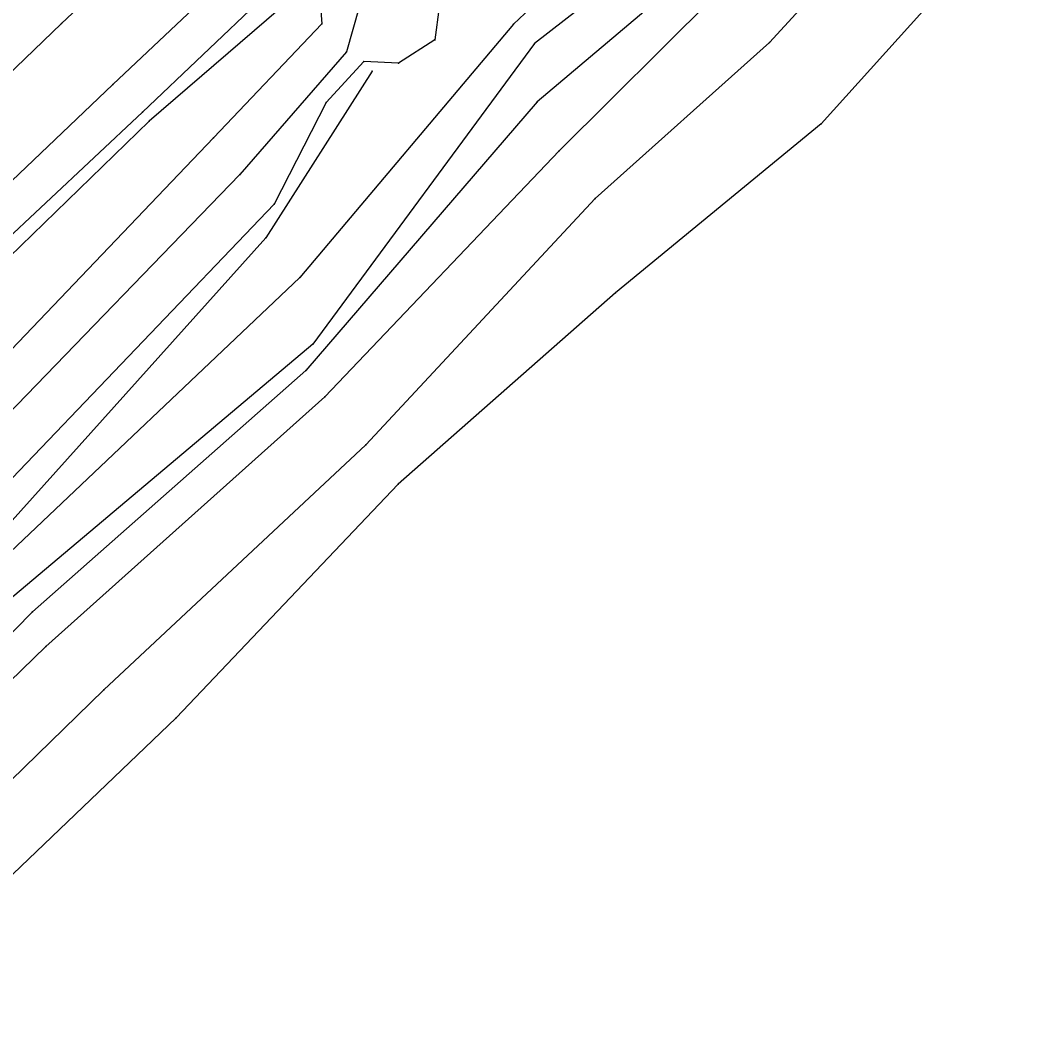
# Model space of a CAD drawing. Extents: x 1419505 to 1434054, y 1956910 to 1968644.
# Drawn here: x 1433603.3 to 1433750.4, y 1967974.8 to 1968120.2 of the extents above; entities that cross this region are included whole.
import ezdxf

# ---------------------------------------------------------------- set-up
doc = ezdxf.new("R2010")
doc.units = 0
for name, color, linetype in [('S_BREAKLINE', 7, 'Continuous'), ('S_DITCHLINE', 7, 'Continuous'), ('S_EDGE_PAVEMENT', 7, 'Continuous'), ('S_GRD_PT_SYM', 7, 'Continuous'), ('S_PAVEMENT_CROWN', 7, 'Continuous'), ('S_RDW_PT_SYM', 7, 'Continuous'), ('S_SHOULDER', 7, 'Continuous')]:
    doc.layers.add(name, color=color, linetype=linetype)

msp = doc.modelspace()

# ---------------------------------------------------------------- linework, layer by layer
at = {"layer": 'S_BREAKLINE'}
for p, q in [((1433745.4518, 1968153.9224), (1433711.6357, 1968117.027)), ((1433665.3677, 1968143.0327), (1433621.9409, 1968105.6703)), ((1433750.4332, 1968140.0195), (1433719.1381, 1968105.2593)), ((1433690.4353, 1968134.7642), (1433674.6563, 1968119.7002)), ((1433693.4425, 1968129.1818), (1433677.6605, 1968116.872)), ((1433701.306, 1968128.0927), (1433678.0615, 1968108.4295)), ((1433646.5085, 1968124.7155), (1433646.9355, 1968119.7282)), ((1433704.9952, 1968125.0095), (1433681.2197, 1968101.352)), ((1433646.9355, 1968119.7282), (1433631.2725, 1968103.2351)), ((1433674.6563, 1968119.7002), (1433643.7453, 1968083.0458)), ((1433677.6605, 1968116.872), (1433645.6034, 1968073.3942)), ((1433711.6357, 1968117.027), (1433686.469, 1968094.4626)), ((1433654.215, 1968112.8708), (1433638.838, 1968088.7632)), ((1433678.0615, 1968108.4295), (1433644.6193, 1968069.564)), ((1433621.9409, 1968105.6703), (1433594.8711, 1968079.3546)), ((1433719.1381, 1968105.2593), (1433689.3972, 1968080.8127)), ((1433631.2725, 1968103.2351), (1433584.7555, 1968054.574)), ((1433681.2197, 1968101.352), (1433647.3575, 1968065.7517)), ((1433686.469, 1968094.4626), (1433653.2949, 1968058.8123)), ((1433638.838, 1968088.7632), (1433596.4492, 1968041.5682)), ((1433643.7453, 1968083.0458), (1433598.1323, 1968039.773)), ((1433689.3972, 1968080.8127), (1433657.9732, 1968053.1149)), ((1433645.6034, 1968073.3942), (1433601.5856, 1968036.3228)), ((1433644.6193, 1968069.564), (1433605.0558, 1968034.6577)), ((1433647.3575, 1968065.7517), (1433607.0239, 1968029.6334)), ((1433653.2949, 1968058.8123), (1433615.3894, 1968023.386)), ((1433657.9732, 1968053.1149), (1433625.8761, 1968019.3257)), ((1433605.0558, 1968034.6577), (1433564.3672, 1967993.229)), ((1433607.0239, 1968029.6334), (1433566.7033, 1967990.6969)), ((1433615.3894, 1968023.386), (1433573.9128, 1967982.9394)), ((1433625.8761, 1968019.3257), (1433579.2951, 1967974.7838))]:
    msp.add_line(p, q, dxfattribs=at)
at = {"layer": 'S_DITCHLINE'}
for p, q in [((1433652.2968, 1968122.1404), (1433650.4997, 1968115.6909)), ((1433663.8726, 1968122.1474), (1433663.2825, 1968117.4471)), ((1433663.2825, 1968117.4471), (1433658.0132, 1968114.0288)), ((1433650.4997, 1968115.6909), (1433635.0807, 1968097.9158)), ((1433652.9789, 1968114.2899), (1433647.5315, 1968108.3415)), ((1433658.0132, 1968114.0288), (1433652.9789, 1968114.2899)), ((1433647.5315, 1968108.3415), (1433640.017, 1968093.6495)), ((1433635.0807, 1968097.9158), (1433589.1828, 1968050.4967)), ((1433640.017, 1968093.6495), (1433594.1061, 1968045.6404))]:
    msp.add_line(p, q, dxfattribs=at)
at = {"layer": 'S_EDGE_PAVEMENT'}
for p, q in [((1433705.6533, 1968194.9061), (1433616.6835, 1968110.9726)), ((1433616.6835, 1968110.9726), (1433588.9637, 1968084.5379))]:
    msp.add_line(p, q, dxfattribs=at)
at = {"layer": 'S_GRD_PT_SYM'}
for points in [[(1433646.9355, 1968119.7282), (1433646.9355, 1968119.7782), (1433646.9355, 1968119.7282), (1433646.8855, 1968119.7282), (1433646.9355, 1968119.7282), (1433646.9355, 1968119.6782), (1433646.9355, 1968119.7282), (1433646.9855, 1968119.7282)], [(1433674.6563, 1968119.7002), (1433674.6563, 1968119.7502), (1433674.6563, 1968119.7002), (1433674.6063, 1968119.7002), (1433674.6563, 1968119.7002), (1433674.6563, 1968119.6502), (1433674.6563, 1968119.7002), (1433674.7063, 1968119.7002)], [(1433663.2825, 1968117.4471), (1433663.2825, 1968117.4971), (1433663.2825, 1968117.4471), (1433663.2325, 1968117.4471), (1433663.2825, 1968117.4471), (1433663.2825, 1968117.3971), (1433663.2825, 1968117.4471), (1433663.3325, 1968117.4471)], [(1433677.6605, 1968116.872), (1433677.6605, 1968116.922), (1433677.6605, 1968116.872), (1433677.6105, 1968116.872), (1433677.6605, 1968116.872), (1433677.6605, 1968116.822), (1433677.6605, 1968116.872), (1433677.7105, 1968116.872)], [(1433711.6357, 1968117.027), (1433711.6357, 1968117.077), (1433711.6357, 1968117.027), (1433711.5857, 1968117.027), (1433711.6357, 1968117.027), (1433711.6357, 1968116.977), (1433711.6357, 1968117.027), (1433711.6857, 1968117.027)], [(1433650.4997, 1968115.6909), (1433650.4997, 1968115.7409), (1433650.4997, 1968115.6909), (1433650.4497, 1968115.6909), (1433650.4997, 1968115.6909), (1433650.4997, 1968115.6409), (1433650.4997, 1968115.6909), (1433650.5497, 1968115.6909)], [(1433652.9789, 1968114.2899), (1433652.9789, 1968114.3399), (1433652.9789, 1968114.2899), (1433652.9289, 1968114.2899), (1433652.9789, 1968114.2899), (1433652.9789, 1968114.2399), (1433652.9789, 1968114.2899), (1433653.0289, 1968114.2899)], [(1433658.0132, 1968114.0288), (1433658.0132, 1968114.0788), (1433658.0132, 1968114.0288), (1433657.9632, 1968114.0288), (1433658.0132, 1968114.0288), (1433658.0132, 1968113.9788), (1433658.0132, 1968114.0288), (1433658.0632, 1968114.0288)], [(1433654.215, 1968112.8708), (1433654.215, 1968112.9208), (1433654.215, 1968112.8708), (1433654.165, 1968112.8708), (1433654.215, 1968112.8708), (1433654.215, 1968112.8208), (1433654.215, 1968112.8708), (1433654.265, 1968112.8708)], [(1433647.5315, 1968108.3415), (1433647.5315, 1968108.3915), (1433647.5315, 1968108.3415), (1433647.4815, 1968108.3415), (1433647.5315, 1968108.3415), (1433647.5315, 1968108.2915), (1433647.5315, 1968108.3415), (1433647.5815, 1968108.3415)], [(1433678.0615, 1968108.4295), (1433678.0615, 1968108.4795), (1433678.0615, 1968108.4295), (1433678.0115, 1968108.4295), (1433678.0615, 1968108.4295), (1433678.0615, 1968108.3795), (1433678.0615, 1968108.4295), (1433678.1115, 1968108.4295)], [(1433621.9409, 1968105.6703), (1433621.9409, 1968105.7203), (1433621.9409, 1968105.6703), (1433621.8909, 1968105.6703), (1433621.9409, 1968105.6703), (1433621.9409, 1968105.6203), (1433621.9409, 1968105.6703), (1433621.9909, 1968105.6703)], [(1433719.1381, 1968105.2593), (1433719.1381, 1968105.3093), (1433719.1381, 1968105.2593), (1433719.0881, 1968105.2593), (1433719.1381, 1968105.2593), (1433719.1381, 1968105.2093), (1433719.1381, 1968105.2593), (1433719.1881, 1968105.2593)], [(1433631.2725, 1968103.2351), (1433631.2725, 1968103.2851), (1433631.2725, 1968103.2351), (1433631.2225, 1968103.2351), (1433631.2725, 1968103.2351), (1433631.2725, 1968103.1851), (1433631.2725, 1968103.2351), (1433631.3225, 1968103.2351)], [(1433681.2197, 1968101.352), (1433681.2197, 1968101.402), (1433681.2197, 1968101.352), (1433681.1697, 1968101.352), (1433681.2197, 1968101.352), (1433681.2197, 1968101.302), (1433681.2197, 1968101.352), (1433681.2697, 1968101.352)], [(1433635.0807, 1968097.9158), (1433635.0807, 1968097.9658), (1433635.0807, 1968097.9158), (1433635.0307, 1968097.9158), (1433635.0807, 1968097.9158), (1433635.0807, 1968097.8658), (1433635.0807, 1968097.9158), (1433635.1307, 1968097.9158)], [(1433640.017, 1968093.6495), (1433640.017, 1968093.6995), (1433640.017, 1968093.6495), (1433639.967, 1968093.6495), (1433640.017, 1968093.6495), (1433640.017, 1968093.5995), (1433640.017, 1968093.6495), (1433640.067, 1968093.6495)], [(1433686.469, 1968094.4626), (1433686.469, 1968094.5126), (1433686.469, 1968094.4626), (1433686.419, 1968094.4626), (1433686.469, 1968094.4626), (1433686.469, 1968094.4126), (1433686.469, 1968094.4626), (1433686.519, 1968094.4626)], [(1433638.838, 1968088.7632), (1433638.838, 1968088.8132), (1433638.838, 1968088.7632), (1433638.788, 1968088.7632), (1433638.838, 1968088.7632), (1433638.838, 1968088.7132), (1433638.838, 1968088.7632), (1433638.888, 1968088.7632)], [(1433643.7453, 1968083.0458), (1433643.7453, 1968083.0958), (1433643.7453, 1968083.0458), (1433643.6953, 1968083.0458), (1433643.7453, 1968083.0458), (1433643.7453, 1968082.9958), (1433643.7453, 1968083.0458), (1433643.7953, 1968083.0458)], [(1433689.3972, 1968080.8127), (1433689.3972, 1968080.8627), (1433689.3972, 1968080.8127), (1433689.3472, 1968080.8127), (1433689.3972, 1968080.8127), (1433689.3972, 1968080.7627), (1433689.3972, 1968080.8127), (1433689.4472, 1968080.8127)], [(1433645.6034, 1968073.3942), (1433645.6034, 1968073.4442), (1433645.6034, 1968073.3942), (1433645.5534, 1968073.3942), (1433645.6034, 1968073.3942), (1433645.6034, 1968073.3442), (1433645.6034, 1968073.3942), (1433645.6534, 1968073.3942)], [(1433644.6193, 1968069.564), (1433644.6193, 1968069.614), (1433644.6193, 1968069.564), (1433644.5693, 1968069.564), (1433644.6193, 1968069.564), (1433644.6193, 1968069.514), (1433644.6193, 1968069.564), (1433644.6693, 1968069.564)], [(1433647.3575, 1968065.7517), (1433647.3575, 1968065.8017), (1433647.3575, 1968065.7517), (1433647.3075, 1968065.7517), (1433647.3575, 1968065.7517), (1433647.3575, 1968065.7017), (1433647.3575, 1968065.7517), (1433647.4075, 1968065.7517)], [(1433653.2949, 1968058.8123), (1433653.2949, 1968058.8623), (1433653.2949, 1968058.8123), (1433653.2449, 1968058.8123), (1433653.2949, 1968058.8123), (1433653.2949, 1968058.7623), (1433653.2949, 1968058.8123), (1433653.3449, 1968058.8123)], [(1433657.9732, 1968053.1149), (1433657.9732, 1968053.1649), (1433657.9732, 1968053.1149), (1433657.9232, 1968053.1149), (1433657.9732, 1968053.1149), (1433657.9732, 1968053.0649), (1433657.9732, 1968053.1149), (1433658.0232, 1968053.1149)], [(1433605.0558, 1968034.6577), (1433605.0558, 1968034.7077), (1433605.0558, 1968034.6577), (1433605.0058, 1968034.6577), (1433605.0558, 1968034.6577), (1433605.0558, 1968034.6077), (1433605.0558, 1968034.6577), (1433605.1058, 1968034.6577)], [(1433607.0239, 1968029.6334), (1433607.0239, 1968029.6834), (1433607.0239, 1968029.6334), (1433606.9739, 1968029.6334), (1433607.0239, 1968029.6334), (1433607.0239, 1968029.5834), (1433607.0239, 1968029.6334), (1433607.0739, 1968029.6334)], [(1433615.3894, 1968023.386), (1433615.3894, 1968023.436), (1433615.3894, 1968023.386), (1433615.3394, 1968023.386), (1433615.3894, 1968023.386), (1433615.3894, 1968023.336), (1433615.3894, 1968023.386), (1433615.4394, 1968023.386)], [(1433625.8761, 1968019.3257), (1433625.8761, 1968019.3757), (1433625.8761, 1968019.3257), (1433625.8261, 1968019.3257), (1433625.8761, 1968019.3257), (1433625.8761, 1968019.2757), (1433625.8761, 1968019.3257), (1433625.9261, 1968019.3257)]]:
    msp.add_lwpolyline(points, dxfattribs=at)
at = {"layer": 'S_PAVEMENT_CROWN'}
for p, q in [((1433697.9548, 1968202.9246), (1433609.2701, 1968119.7982)), ((1433609.2701, 1968119.7982), (1433580.6442, 1968092.2594))]:
    msp.add_line(p, q, dxfattribs=at)
at = {"layer": 'S_RDW_PT_SYM'}
for points in [[(1433609.2701, 1968119.7982), (1433609.2701, 1968119.8482), (1433609.2701, 1968119.7982), (1433609.2201, 1968119.7982), (1433609.2701, 1968119.7982), (1433609.2701, 1968119.7482), (1433609.2701, 1968119.7982), (1433609.3201, 1968119.7982)], [(1433616.6835, 1968110.9726), (1433616.6835, 1968111.0226), (1433616.6835, 1968110.9726), (1433616.6335, 1968110.9726), (1433616.6835, 1968110.9726), (1433616.6835, 1968110.9226), (1433616.6835, 1968110.9726), (1433616.7335, 1968110.9726)], [(1433620.9758, 1968106.9564), (1433620.9758, 1968107.0064), (1433620.9758, 1968106.9564), (1433620.9258, 1968106.9564), (1433620.9758, 1968106.9564), (1433620.9758, 1968106.9064), (1433620.9758, 1968106.9564), (1433621.0258, 1968106.9564)]]:
    msp.add_lwpolyline(points, dxfattribs=at)
at = {"layer": 'S_SHOULDER'}
for p, q in [((1433709.6615, 1968191.4408), (1433620.9758, 1968106.9564)), ((1433620.9758, 1968106.9564), (1433593.148, 1968080.8447))]:
    msp.add_line(p, q, dxfattribs=at)

doc.saveas('drawing.dxf')
